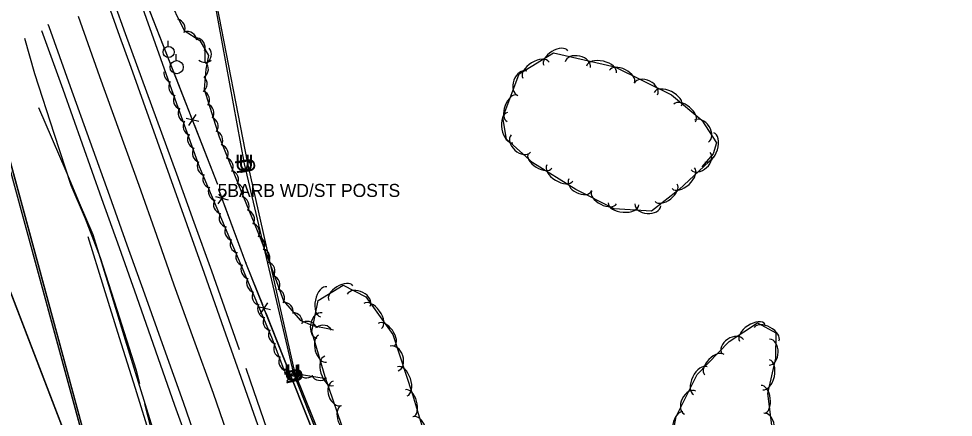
# Model space of a CAD drawing. Extents: x 954793 to 988390, y 1867850 to 1924428.
# Drawn here: x 961202.4 to 961559.9, y 1907178.4 to 1907331 of the extents above; entities that cross this region are included whole.
import ezdxf

# ---------------------------------------------------------------- set-up
doc = ezdxf.new("R2010")
doc.units = 0
for name, color, linetype in [('Default', 7, 'Continuous'), ('S_DITCHLINE', 7, 'Continuous'), ('S_EDGE_PAVEMENT', 7, 'Continuous'), ('S_FENCE', 7, 'Continuous'), ('S_FENCE_ANNOT', 7, 'Continuous'), ('S_FIBER_OPTIC_CABLE', 7, 'Continuous'), ('S_MSC_PT_SYM', 7, 'Continuous'), ('S_PAVEMENT_CROWN', 7, 'Continuous'), ('S_SHOULDER', 7, 'Continuous'), ('S_STREAM', 7, 'Continuous'), ('S_TREE', 7, 'Continuous'), ('S_UNDERGROUND_CABLE', 7, 'Continuous'), ('S_UTILITY_POLE', 7, 'Continuous'), ('S_WATER_UTILITIES', 7, 'Continuous')]:
    doc.layers.add(name, color=color, linetype=linetype)

msp = doc.modelspace()

# ---------------------------------------------------------------- linework, layer by layer
at = {"layer": 'S_DITCHLINE'}
for points in [[(961254.72, 1907170.78), (961248.77, 1907190.15), (961242.82, 1907209.52), (961236.87, 1907228.9), (961230.93, 1907248.27), (961225.74, 1907260.43), (961220.56, 1907272.59), (961215.38, 1907284.75), (961210.2, 1907296.91)], [(961253.09, 1907170.08), (961247.06, 1907189.43), (961241.02, 1907208.77), (961234.99, 1907228.12), (961228.96, 1907247.47)]]:
    msp.add_lwpolyline(points, dxfattribs=at)
at = {"layer": 'S_EDGE_PAVEMENT'}
for points in [[(961300.92, 1907155.23), (961294.74, 1907172.89), (961288.25, 1907191.42), (961280.9, 1907212.41), (961273.54, 1907233.39), (961266.92, 1907252.04), (961260.29, 1907270.68), (961252.85, 1907291.51), (961245.41, 1907312.33), (961241.15, 1907324.22), (961236.89, 1907336.11)], [(961316.95, 1907013.65), (961316.5, 1907015.62), (961312.38, 1907033.65), (961307.67, 1907050.96), (961302.96, 1907068.26), (961297.82, 1907085.92), (961292.68, 1907103.57), (961285.44, 1907125.25), (961278.21, 1907146.93), (961271.84, 1907165.49), (961265.48, 1907184.05), (961258.06, 1907204.78), (961250.65, 1907225.51), (961243.98, 1907244.25), (961237.3, 1907262.99), (961229.77, 1907283.98), (961222.23, 1907304.96), (961214.06, 1907327.82), (961213.71, 1907328.79)]]:
    msp.add_lwpolyline(points, dxfattribs=at)
at = {"layer": 'S_FENCE'}
for p, q in [((961278.52, 1907267.74), (961248.08, 1907345.49)), ((961271.37, 1907291.6), (961266.52, 1907292.78)), ((961267.56, 1907290.11), (961270.33, 1907294.27)), ((961278.78, 1907260.15), (961281.62, 1907264.26)), ((961289.35, 1907237.59), (961278.96, 1907265.53)), ((961282.62, 1907261.58), (961277.78, 1907262.84)), ((961316.2, 1907169.97), (961289.35, 1907237.59)), ((961294.92, 1907218.02), (961297.67, 1907222.2)), ((961298.72, 1907219.53), (961293.86, 1907220.69)), ((961305.13, 1907192.28), (961307.88, 1907196.46)), ((961308.94, 1907193.79), (961304.08, 1907194.95))]:
    msp.add_line(p, q, dxfattribs=at)
for points in [[(961278.52, 1907267.74), (961248.08, 1907345.49), (961229.13, 1907397.32), (961205.49, 1907466.44)], [(961278.52, 1907267.74), (961248.08, 1907345.49), (961229.13, 1907397.32), (961205.49, 1907466.44)], [(961268.42, 1907293.53), (961261.61, 1907310.92)], [(961278.52, 1907267.74), (961269.67, 1907290.33)], [(961408.35, 1906906.66), (961381.3, 1906973.17), (961359, 1907041.55), (961352.42, 1907067.27), (961331.16, 1907127.26), (961316.2, 1907169.97), (961289.35, 1907237.59), (961278.96, 1907265.53)], [(961408.35, 1906906.66), (961381.3, 1906973.17), (961359, 1907041.55), (961352.42, 1907067.27), (961331.16, 1907127.26), (961316.2, 1907169.97), (961289.35, 1907237.59), (961278.96, 1907265.53)], [(961279.7, 1907263.55), (961278.96, 1907265.53)], [(961289.35, 1907237.59), (961280.9, 1907260.33)], [(961295.76, 1907221.44), (961289.35, 1907237.59)], [(961305.98, 1907195.7), (961297.03, 1907218.25)], [(961316.2, 1907169.97), (961307.25, 1907192.51)]]:
    msp.add_lwpolyline(points, dxfattribs=at)
at = {"layer": 'S_FIBER_OPTIC_CABLE'}
msp.add_line((961241.69, 1907119.93), (961193.03, 1907298.85), dxfattribs=at)
msp.add_lwpolyline([(961285.83, 1906512.94), (961239.76, 1906525.04), (961231.67, 1906528.87), (961245.94, 1906585.05), (961263.31, 1906650.29), (961274.95, 1906713.95), (961277.65, 1906742.92), (961276.99, 1906766.38), (961281.46, 1906820.82), (961281.51, 1906820.94), (961290.68, 1906871.65), (961288.29, 1906928.98), (961277.09, 1906978.27), (961271.41, 1906999.5), (961270.57, 1907011.18), (961252, 1907085.72), (961241.69, 1907119.93), (961193.03, 1907298.85), (961178.12, 1907348.06), (961184.61, 1907353.61)], dxfattribs=at)
msp.add_lwpolyline([(961285.83, 1906512.94), (961239.76, 1906525.04), (961231.67, 1906528.87), (961245.94, 1906585.05), (961263.31, 1906650.29), (961274.95, 1906713.95), (961277.65, 1906742.92), (961276.99, 1906766.38), (961281.46, 1906820.82), (961281.51, 1906820.94), (961290.68, 1906871.65), (961288.29, 1906928.98), (961277.09, 1906978.27), (961271.41, 1906999.5), (961270.57, 1907011.18), (961252, 1907085.72), (961241.69, 1907119.93), (961193.03, 1907298.85), (961178.12, 1907348.06), (961184.61, 1907353.61)], dxfattribs=at)
at = {"layer": 'S_MSC_PT_SYM'}
for points in [[(961278.52, 1907267.74), (961278.52, 1907267.79), (961278.52, 1907267.74), (961278.47, 1907267.74), (961278.52, 1907267.74), (961278.52, 1907267.69), (961278.52, 1907267.74), (961278.57, 1907267.74)], [(961278.96, 1907265.53), (961278.96, 1907265.58), (961278.96, 1907265.53), (961278.91, 1907265.53), (961278.96, 1907265.53), (961278.96, 1907265.48), (961278.96, 1907265.53), (961279.01, 1907265.53)], [(961289.35, 1907237.59), (961289.35, 1907237.64), (961289.35, 1907237.59), (961289.3, 1907237.59), (961289.35, 1907237.59), (961289.35, 1907237.54), (961289.35, 1907237.59), (961289.4, 1907237.59)]]:
    msp.add_lwpolyline(points, dxfattribs=at)
for points in [[(961278.52, 1907267.74), (961278.47, 1907267.72), (961278.52, 1907267.74), (961278.53, 1907267.69), (961278.52, 1907267.74), (961278.56, 1907267.76), (961278.52, 1907267.74), (961278.5, 1907267.78)], [(961278.52, 1907267.74), (961278.47, 1907267.72), (961278.52, 1907267.74), (961278.53, 1907267.69), (961278.52, 1907267.74), (961278.56, 1907267.76), (961278.52, 1907267.74), (961278.5, 1907267.78)], [(961278.96, 1907265.53), (961278.91, 1907265.51), (961278.96, 1907265.53), (961278.98, 1907265.48), (961278.96, 1907265.53), (961279.01, 1907265.55), (961278.96, 1907265.53), (961278.94, 1907265.58)], [(961278.96, 1907265.53), (961278.91, 1907265.51), (961278.96, 1907265.53), (961278.98, 1907265.48), (961278.96, 1907265.53), (961279.01, 1907265.55), (961278.96, 1907265.53), (961278.94, 1907265.58)], [(961289.35, 1907237.59), (961289.3, 1907237.58), (961289.35, 1907237.59), (961289.37, 1907237.55), (961289.35, 1907237.59), (961289.4, 1907237.61), (961289.35, 1907237.59), (961289.33, 1907237.64)], [(961289.35, 1907237.59), (961289.3, 1907237.58), (961289.35, 1907237.59), (961289.37, 1907237.55), (961289.35, 1907237.59), (961289.4, 1907237.61), (961289.35, 1907237.59), (961289.33, 1907237.64)]]:
    msp.add_lwpolyline(points, close=True, dxfattribs=at)
at = {"layer": 'S_PAVEMENT_CROWN'}
msp.add_lwpolyline([(961283.31, 1907169.01), (961276.9, 1907187.55), (961269.42, 1907208.23), (961261.93, 1907228.92), (961255.22, 1907248.04), (961248.51, 1907267.17), (961240.96, 1907287.97), (961233.42, 1907308.76), (961225.27, 1907331.88)], dxfattribs=at)
at = {"layer": 'S_SHOULDER'}
for points in [[(961286.9, 1907204.2), (961283.7, 1907213.33), (961276.3, 1907234.4), (961269.6, 1907252.96), (961262.91, 1907271.52), (961255.24, 1907292.42), (961247.58, 1907313.33), (961243.34, 1907325.15), (961239.1, 1907336.98)], [(961265.17, 1907174.52), (961262.12, 1907182.93), (961254.89, 1907203.72), (961247.67, 1907224.51), (961240.97, 1907243.24), (961234.28, 1907261.97), (961226.89, 1907282.91), (961219.51, 1907303.85), (961211.28, 1907326.38)], [(961303.02, 1907157.4), (961297.44, 1907173.7), (961291.09, 1907192.26), (961289.42, 1907197.03)]]:
    msp.add_lwpolyline(points, dxfattribs=at)
at = {"layer": 'S_STREAM'}
for points in [[(961248.72, 1907191.39), (961247.46, 1907196.36), (961240.07, 1907219.53), (961233.74, 1907239.42), (961228.02, 1907254.35), (961222.53, 1907267.19), (961216.13, 1907286.68), (961208.66, 1907309.87), (961204.79, 1907323.37)], [(961253.22, 1907173.53), (961250.69, 1907183.57)]]:
    msp.add_lwpolyline(points, dxfattribs=at)
at = {"layer": 'S_TREE'}
for points in [[(961320.06, 1907193.09), (961310.55, 1907194.6), (961303.82, 1907196.84), (961299.21, 1907208.93), (961271.61, 1907274.31), (961262.3, 1907300.24), (961245.84, 1907346.7)], [(961259.23, 1907339.85), (961265.77, 1907326.52), (961271.66, 1907322.59), (961275.09, 1907316.92), (961273.98, 1907311.66), (961273.38, 1907304.01), (961279.17, 1907285.71), (961288.39, 1907262.64), (961294.8, 1907247.04), (961299.53, 1907234.58), (961303.77, 1907222.96), (961310.09, 1907215.59), (961314.75, 1907213.55), (961321.27, 1907212.27), (961322.82, 1907211.92)], [(961468.46, 1907278.1), (961454.9, 1907265.42), (961444.43, 1907257.26), (961430.13, 1907258.22), (961415.54, 1907265.63), (961399.02, 1907275.87), (961389.04, 1907284.9), (961387.59, 1907293.17), (961393.83, 1907309.89), (961406.99, 1907317.91), (961430.43, 1907312.58), (961452.07, 1907301.88), (961463.74, 1907292.18), (961469.31, 1907283.46), (961468.03, 1907279.22), (961463.76, 1907274.28)], [(961351.56, 1907101.49), (961339.96, 1907137.19), (961327.4, 1907171.21), (961319.6, 1907193.89), (961314.53, 1907211.2), (961317.02, 1907223.1), (961326.52, 1907228.96), (961335.18, 1907224.5), (961345.58, 1907210.08), (961353.11, 1907187.09), (961361.07, 1907160.28), (961370.66, 1907130.03), (961375.13, 1907116.62), (961377.02, 1907111.26), (961383.62, 1907096.51), (961387.11, 1907087.76)], [(961559.89, 1906988.04), (961542.94, 1907005.2), (961534.96, 1907015.12), (961530.59, 1907032.09), (961524.98, 1907052.94), (961514.74, 1907073.3), (961500.11, 1907096.46), (961486.67, 1907120.28), (961472.54, 1907134.46), (961458.82, 1907149.42), (961451.14, 1907163.61), (961453.95, 1907178.67), (961461.92, 1907194.77), (961474.15, 1907207.41), (961484.97, 1907214.56), (961492.06, 1907210.68), (961491.86, 1907200.97), (961488.88, 1907187.52), (961490.51, 1907174.3), (961499.88, 1907157.06), (961513.6, 1907142.98), (961528.01, 1907134.64), (961539.67, 1907125.86), (961545.47, 1907121.21)]]:
    msp.add_lwpolyline(points, dxfattribs=at)
for centre, start, end in [((961262.44, 1907327.25), 335.3129, 76.9098), ((961266.92, 1907322.46), 5.5481, 107.145), ((961270.11, 1907320.01), 340.3279, 81.9248), ((961272.5, 1907317.38), 297.2842, 38.8811), ((961271.35, 1907311.71), 304.7061, 46.303), ((961261.57, 1907310.27), 174.4032, 250.3002), ((961263.42, 1907304.94), 148.7033, 250.3002), ((961270.87, 1907306.09), 304.7061, 46.303), ((961271.81, 1907299.88), 326.7817, 68.3786), ((961265.24, 1907299.82), 148.9663, 250.5632), ((961267.06, 1907294.84), 148.9663, 250.5632), ((961273.48, 1907294.87), 326.7817, 68.3786), ((961275.11, 1907289.83), 326.7817, 68.3786), ((961268.92, 1907289.89), 148.9663, 250.5632), ((961270.65, 1907284.85), 148.9663, 250.5632), ((961276.84, 1907284.46), 330.9871, 72.584), ((961278.91, 1907279.21), 330.9871, 72.584), ((961272.53, 1907279.52), 148.9663, 250.5632), ((961274.36, 1907274.55), 152.0825, 253.6794), ((961280.82, 1907274.23), 330.9871, 72.584), ((961276.46, 1907269.68), 152.0825, 253.6794), ((961282.85, 1907269.35), 330.9871, 72.584), ((961284.85, 1907264.44), 330.9871, 72.584), ((961278.58, 1907264.84), 152.0825, 253.6794), ((961280.58, 1907259.9), 152.0825, 253.6794), ((961286.9, 1907259.37), 331.511, 73.1079), ((961289.01, 1907254.13), 331.511, 73.1079), ((961282.75, 1907254.68), 152.0825, 253.6794), ((961284.86, 1907249.67), 152.0825, 253.6794), ((961290.97, 1907249.17), 331.511, 73.1079), ((961286.96, 1907244.79), 152.0825, 253.6794), ((961292.97, 1907244.36), 330.0086, 71.6055), ((961294.89, 1907239.41), 330.0086, 71.6055), ((961289.08, 1907239.95), 152.0825, 253.6794), ((961291.09, 1907235.01), 152.0825, 253.6794), ((961296.82, 1907234.32), 330.0086, 71.6055), ((961298.72, 1907229.04), 329.2573, 70.8542), ((961293.25, 1907229.79), 152.0825, 253.6794), ((961295.36, 1907224.78), 152.0825, 253.6794), ((961300.48, 1907224.01), 329.2573, 70.8542), ((961297.46, 1907219.91), 152.0825, 253.6794), ((961303.81, 1907218.82), 349.7894, 91.3863), ((961307.29, 1907214.82), 349.7894, 91.3863), ((961299.58, 1907215.07), 152.0825, 253.6794), ((961312.89, 1907211.49), 15.6211, 117.218), ((961301.59, 1907210.13), 152.0825, 253.6794), ((961318.92, 1907210.02), 28.1098, 129.7067), ((961303.61, 1907204.76), 150.1152, 251.7121), ((961305.55, 1907199.67), 150.1152, 251.7121), ((961307.77, 1907198.33), 200.8053, 302.4023), ((961312.43, 1907197.07), 210.1733, 311.7702), ((961317.69, 1907196.16), 210.1733, 311.7702)]:
    msp.add_arc(centre, 3.64, start, end, dxfattribs=at)
for centre, major_axis, ratio in [((961407.85, 1907315.95), (-4.57, -2.78), 0.540699), ((961400.28, 1907311.34), (-5.01, -3.05), 0.55008), ((961416.24, 1907313.36), (-4.83, 1.1), 0.685311), ((961425.33, 1907311.57), (-5.72, 1.3), 0.55008), ((961395.02, 1907306.25), (-1.73, -4.64), 0.685311), ((961433.18, 1907308.86), (-4.79, 2.37), 0.540699), ((961442.3, 1907304.06), (-4.44, 2.2), 0.685311), ((961450.71, 1907300.18), (-5.26, 2.6), 0.55008), ((961391.17, 1907296.69), (-1.87, -5.01), 0.540699), ((961457.17, 1907294.88), (-4.11, 3.42), 0.540699), ((961390.43, 1907289.28), (1.01, -5.78), 0.55008), ((961463.63, 1907287.92), (-2.67, 4.18), 0.685311), ((961394.48, 1907283.19), (3.68, -3.32), 0.685311), ((961466.57, 1907281.74), (1.7, 5.62), 0.55008), ((961401.86, 1907276.61), (4.54, -2.82), 0.540699), ((961463.22, 1907276.45), (3.62, 3.38), 0.685311), ((961409.4, 1907271.93), (4.99, -3.09), 0.55008), ((961456.63, 1907269.94), (4.29, 4.01), 0.55008), ((961417.26, 1907267.43), (4.42, -2.24), 0.685311), ((961450.04, 1907264.32), (4.22, 3.29), 0.540699), ((961426.33, 1907262.53), (4.77, -2.42), 0.540699), ((961433.79, 1907260.1), (5.86, -0.39), 0.55008), ((961443.05, 1907259.74), (4.94, -0.33), 0.685311), ((961319.08, 1907222.62), (-1.2, -5.74), 0.55008), ((961325.64, 1907225.92), (-4.55, -2.81), 0.540699), ((961332.51, 1907223.2), (-4.4, 2.27), 0.685311), ((961337.83, 1907217.19), (-3.43, 4.76), 0.55008), ((961317.44, 1907213.51), (-1.01, -4.85), 0.685311), ((961343.02, 1907210), (-3.13, 4.34), 0.540699), ((961483.05, 1907210.75), (-4.9, -3.23), 0.55008), ((961488.48, 1907210.23), (-4.69, 2.57), 0.540699), ((961318.66, 1907204.65), (1.5, -5.13), 0.540699), ((961475.47, 1907205.43), (-4.13, -2.73), 0.685311), ((961489.53, 1907203.35), (0.1, 4.95), 0.685311), ((961346.08, 1907200.91), (-1.54, 4.71), 0.685311), ((961468.51, 1907198.54), (-3.72, -3.84), 0.540699), ((961321.15, 1907196.14), (1.65, -5.63), 0.55008), ((961488.29, 1907194.67), (1.27, 5.73), 0.55008), ((961349.2, 1907192.19), (-1.83, 5.58), 0.55008), ((961463.12, 1907192.42), (-2.6, -5.26), 0.55008), ((961324.3, 1907187.54), (1.61, -4.69), 0.685311), ((961351.87, 1907183.79), (-1.52, 5.12), 0.540699), ((961459.25, 1907184), (-2.2, -4.44), 0.685311), ((961487.02, 1907185.26), (-0.65, 5.31), 0.540699), ((961327.41, 1907177.71), (1.74, -5.06), 0.540699), ((961354.56, 1907173.84), (-1.41, 4.75), 0.685311), ((961455.46, 1907175.16), (-0.98, -5.26), 0.540699), ((961488.02, 1907175), (-0.61, 4.92), 0.685311)]:
    msp.add_ellipse(centre, major_axis=major_axis, ratio=ratio, start_param=3.141593, end_param=6.283185, dxfattribs=at)
at = {"layer": 'S_UNDERGROUND_CABLE'}
for p, q in [((961288.79, 1907275.44), (961277.58, 1907336.75)), ((961290.13, 1907275.52), (961278.27, 1907336.58)), ((961240.81, 1907120.21), (961192.22, 1907298.69)), ((961307.61, 1907195.07), (961288.79, 1907275.44)), ((961308.24, 1907195.19), (961290.13, 1907275.52)), ((961326.89, 1907146.51), (961307.61, 1907195.07)), ((961327.6, 1907146.81), (961308.24, 1907195.19))]:
    msp.add_line(p, q, dxfattribs=at)
for points in [[(961359.47, 1906772.42), (961371.71, 1906890.76), (961377.57, 1906922.42), (961382.94, 1906939.37), (961381.6, 1906960.26), (961375.72, 1906981.65), (961366.41, 1907005.69), (961366.7, 1907007.05), (961351.73, 1907046.41), (961342.1, 1907075.64), (961343.37, 1907095.62), (961326.89, 1907146.51), (961307.61, 1907195.07), (961288.79, 1907275.44), (961277.58, 1907336.75), (961274.18, 1907403.24), (961277.87, 1907426.96), (961285.57, 1907442.87)], [(961359.47, 1906772.42), (961371.71, 1906890.76), (961377.57, 1906922.42), (961382.94, 1906939.37), (961381.6, 1906960.26), (961375.72, 1906981.65), (961366.41, 1907005.69), (961366.7, 1907007.05), (961351.73, 1907046.41), (961342.1, 1907075.64), (961343.37, 1907095.62), (961326.89, 1907146.51), (961307.61, 1907195.07), (961288.79, 1907275.44), (961277.58, 1907336.75), (961274.18, 1907403.24), (961277.87, 1907426.96), (961285.57, 1907442.87)], [(961360.13, 1906772.32), (961371.94, 1906890.71), (961377.88, 1906922.25), (961383.39, 1906939.08), (961382.07, 1906960.42), (961376.13, 1906981.67), (961366.8, 1907005.75), (961367.37, 1907007.17), (961352.13, 1907046.53), (961343.52, 1907075.72), (961344.23, 1907095.31), (961327.6, 1907146.81), (961308.24, 1907195.19), (961290.13, 1907275.52), (961278.27, 1907336.58), (961275.17, 1907403.21), (961278.59, 1907426.82), (961286.59, 1907442.52)], [(961360.13, 1906772.32), (961371.94, 1906890.71), (961377.88, 1906922.25), (961383.39, 1906939.08), (961382.07, 1906960.42), (961376.13, 1906981.67), (961366.8, 1907005.75), (961367.37, 1907007.17), (961352.13, 1907046.53), (961343.52, 1907075.72), (961344.23, 1907095.31), (961327.6, 1907146.81), (961308.24, 1907195.19), (961290.13, 1907275.52), (961278.27, 1907336.58), (961275.17, 1907403.21), (961278.59, 1907426.82), (961286.59, 1907442.52)], [(961219.85, 1906506.18), (961224.66, 1906512.65), (961229.29, 1906526.62), (961245.18, 1906585.14), (961262.51, 1906650.28), (961274.33, 1906713.58), (961277.08, 1906742.86), (961276.18, 1906766.43), (961280.48, 1906820.72), (961289.88, 1906871.79), (961287.25, 1906929.1), (961276.23, 1906978.14), (961270.69, 1906999.66), (961269.7, 1907011.39), (961250.98, 1907085.77), (961240.81, 1907120.21), (961192.22, 1907298.69), (961177.3, 1907348.84), (961184.15, 1907354.03)], [(961219.85, 1906506.18), (961224.66, 1906512.65), (961229.29, 1906526.62), (961245.18, 1906585.14), (961262.51, 1906650.28), (961274.33, 1906713.58), (961277.08, 1906742.86), (961276.18, 1906766.43), (961280.48, 1906820.72), (961289.88, 1906871.79), (961287.25, 1906929.1), (961276.23, 1906978.14), (961270.69, 1906999.66), (961269.7, 1907011.39), (961250.98, 1907085.77), (961240.81, 1907120.21), (961192.22, 1907298.69), (961177.3, 1907348.84), (961184.15, 1907354.03)]]:
    msp.add_lwpolyline(points, dxfattribs=at)
at = {"layer": 'S_UTILITY_POLE'}
for p, q in [((961259.65, 1907320.37), (961259.65, 1907322.48)), ((961262.71, 1907314.96), (961262.71, 1907317.44)), ((961273.69, 1907318.95), (961273.69, 1907314.23))]:
    msp.add_line(p, q, dxfattribs=at)
for centre, radius in [((961259.77, 1907318.23), 2.13), ((961262.86, 1907312.44), 2.5)]:
    msp.add_circle(centre, radius, dxfattribs=at)
msp.add_arc((961273.75, 1907317.65), 3.41, 226.3972, 313.6028, dxfattribs=at)
at = {"layer": 'S_WATER_UTILITIES'}
msp.add_line((961239.3, 1907122.22), (961178.98, 1907279.14), dxfattribs=at)
msp.add_lwpolyline([(961233.21, 1906581.92), (961239.88, 1906613.32), (961245.65, 1906637.53), (961246.05, 1906642.65), (961243.1, 1906645.82), (961246.26, 1906663.24), (961260.29, 1906722.58), (961260.27, 1906721.68), (961272.47, 1906777.72), (961274.65, 1906810.79), (961278.54, 1906880.67), (961277.46, 1906916.71), (961272.44, 1906998.38), (961266.13, 1907021.45), (961255.35, 1907062.93), (961239.3, 1907122.22), (961178.98, 1907279.14), (961156.47, 1907362.93), (961139.98, 1907424.6), (961123.39, 1907478.88), (961104.6, 1907524.33), (961089.95, 1907561.75), (961070.69, 1907621.77), (961035.76, 1907704.59)], dxfattribs=at)
msp.add_lwpolyline([(961233.21, 1906581.92), (961239.88, 1906613.32), (961245.65, 1906637.53), (961246.05, 1906642.65), (961243.1, 1906645.82), (961246.26, 1906663.24), (961260.29, 1906722.58), (961260.27, 1906721.68), (961272.47, 1906777.72), (961274.65, 1906810.79), (961278.54, 1906880.67), (961277.46, 1906916.71), (961272.44, 1906998.38), (961266.13, 1907021.45), (961255.35, 1907062.93), (961239.3, 1907122.22), (961178.98, 1907279.14), (961156.47, 1907362.93), (961139.98, 1907424.6), (961123.39, 1907478.88), (961104.6, 1907524.33), (961089.95, 1907561.75), (961070.69, 1907621.77), (961035.76, 1907704.59)], dxfattribs=at)

# ---------------------------------------------------------------- texts
at = {"layer": 'Default'}
for rotation, p in [(360, (961285.16, 1907272.9)), (360, (961286.5, 1907272.97)), (100.3652, (961291.95, 1907272.33)), (100.9923, (961293.32, 1907272.44)), (103.1778, (961310.92, 1907192.11)), (102.7008, (961311.52, 1907192.21)), (360, (961303.98, 1907192.52)), (360, (961304.61, 1907192.64))]:
    msp.add_text('U', height=6, rotation=rotation, dxfattribs=at).set_placement(p)
at = {"layer": 'S_FENCE_ANNOT'}
msp.add_text('5BARB WD/ST POSTS', height=5, dxfattribs=at).set_placement((961278.52, 1907262.74))

doc.saveas('drawing.dxf')
